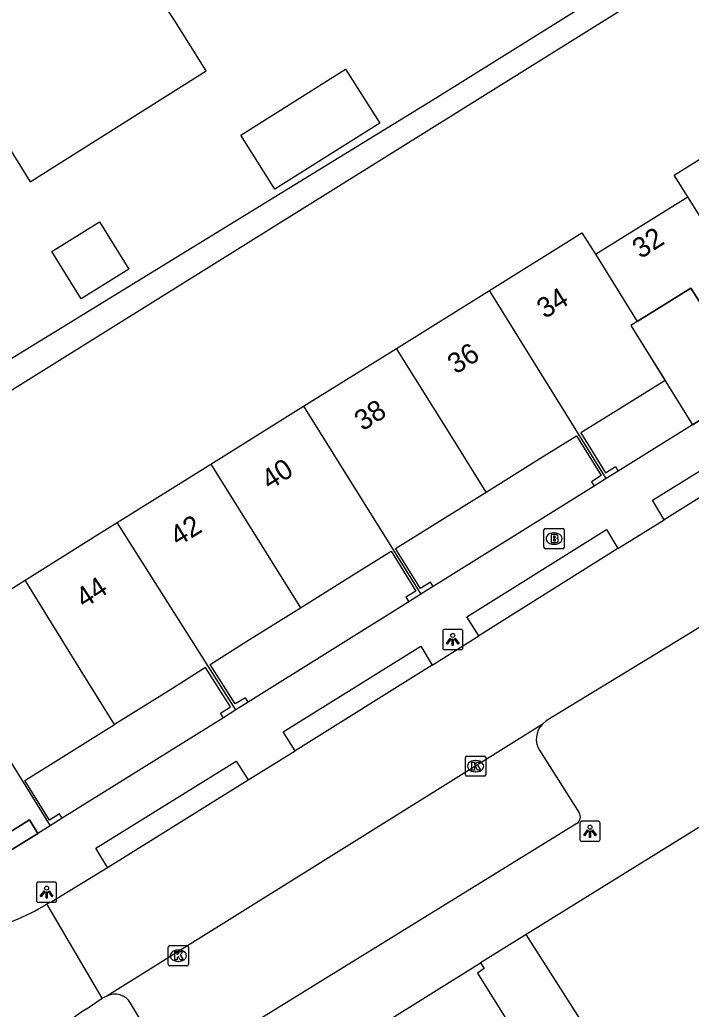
# Model space of a CAD drawing. Extents: x 159353 to 160616, y 385893 to 387321.
# Drawn here: x 159765.06 to 159798.26, y 386027.3 to 386076.22 of the extents above; entities that cross this region are included whole.
import ezdxf

# ---------------------------------------------------------------- set-up
doc = ezdxf.new("R2010")
doc.units = 0
for name, color, linetype in [('IMGEO_Brandkraan', 7, 'Continuous'), ('IMGEO_Kolk', 7, 'Continuous'), ('IMGEO_Lichtpunt', 7, 'Continuous'), ('IMGEO_Pand', 7, 'Continuous'), ('IMGEO_Pand_nummerreeks', 7, 'Continuous'), ('IMGEO_Pand_overbouw', 7, 'Continuous'), ('IMGEO_Rijbaan_lokaal_open', 7, 'Continuous'), ('IMGEO_Voetpad_open', 7, 'Continuous')]:
    doc.layers.add(name, color=color, linetype=linetype)

msp = doc.modelspace()

# ---------------------------------------------------------------- linework, layer by layer
at = {"layer": 'IMGEO_Brandkraan'}
for p, q in [((159790.983, 386050.143), (159790.983, 386050.995)), ((159791.058, 386051.069), (159791.91, 386051.069)), ((159791.984, 386050.995), (159791.984, 386050.143)), ((159791.471, 386050.849), (159791.496, 386050.849)), ((159791.91, 386050.069), (159791.058, 386050.069)), ((159791.494, 386050.289), (159791.469, 386050.289))]:
    msp.add_line(p, q, dxfattribs=at)
for points in [[(159790.983, 386050.143), (159790.983, 386050.995)], [(159791.058, 386051.069), (159791.91, 386051.069)], [(159791.984, 386050.995), (159791.984, 386050.143)], [(159791.331, 386050.769), (159791.331, 386050.369), (159791.544, 386050.369)], [(159791.562, 386050.769), (159791.331, 386050.769)], [(159791.51, 386050.688), (159791.456, 386050.688), (159791.456, 386050.612)], [(159791.456, 386050.612), (159791.509, 386050.612)], [(159791.518, 386050.536), (159791.456, 386050.536), (159791.456, 386050.455)], [(159791.456, 386050.455), (159791.518, 386050.455)], [(159791.91, 386050.069), (159791.058, 386050.069)]]:
    msp.add_lwpolyline(points, dxfattribs=at)
for centre, radius, start, end in [((159791.06, 386050.993), 0.0765, 91.552, 178.448), ((159791.06, 386050.993), 0.0765, 91.552, 178.448), ((159791.908, 386050.993), 0.0765, 1.552, 88.448), ((159791.908, 386050.993), 0.0765, 1.552, 88.448), ((159791.511, 386050.65), 0.0379, 267.8285, 90.9355), ((159791.519, 386050.495), 0.0404, 269.8759, 90.5077), ((159791.566, 386050.624), 0.145, 59.4692, 91.5367), ((159791.591, 386050.671), 0.0922, 285.5137, 58.1501), ((159791.596, 386050.479), 0.105, 301.3115, 78.989), ((159791.06, 386050.145), 0.0765, 181.552, 268.448), ((159791.06, 386050.145), 0.0765, 181.552, 268.448), ((159791.55, 386050.62), 0.251, 268.6676, 293.5347), ((159791.908, 386050.145), 0.0765, 271.552, 358.448), ((159791.908, 386050.145), 0.0765, 271.552, 358.448)]:
    msp.add_arc(centre, radius, start, end, dxfattribs=at)
for centre, major_axis, ratio, start_param, end_param in [((159791.47, 386050.569), (-0.387, 0.002), 0.722429, 4.712389, 7.853982), ((159791.495, 386050.569), (-0.39, 0.002), 0.717154, 1.570796, 4.712389)]:
    msp.add_ellipse(centre, major_axis=major_axis, ratio=ratio, start_param=start_param, end_param=end_param, dxfattribs=at)
at = {"layer": 'IMGEO_Kolk'}
for p, q in [((159787.1, 386038.892), (159787.1, 386039.744)), ((159787.175, 386039.818), (159788.027, 386039.818)), ((159788.101, 386039.744), (159788.101, 386038.892)), ((159787.588, 386039.598), (159787.613, 386039.598)), ((159788.027, 386038.818), (159787.175, 386038.818)), ((159787.611, 386039.038), (159787.586, 386039.038)), ((159772.478, 386030.447), (159773.33, 386030.447)), ((159772.403, 386029.521), (159772.403, 386030.373)), ((159772.891, 386030.227), (159772.916, 386030.227)), ((159773.404, 386030.373), (159773.404, 386029.521)), ((159773.33, 386029.447), (159772.478, 386029.447)), ((159772.914, 386029.667), (159772.889, 386029.667))]:
    msp.add_line(p, q, dxfattribs=at)
for points in [[(159787.1, 386038.892), (159787.1, 386039.744)], [(159787.175, 386039.818), (159788.027, 386039.818)], [(159788.101, 386039.744), (159788.101, 386038.892)], [(159787.421, 386039.518), (159787.544, 386039.518), (159787.544, 386039.367), (159787.674, 386039.518), (159787.838, 386039.518), (159787.692, 386039.367), (159787.845, 386039.118), (159787.693, 386039.118), (159787.608, 386039.282), (159787.544, 386039.215), (159787.544, 386039.118), (159787.421, 386039.118), (159787.421, 386039.518)], [(159788.027, 386038.818), (159787.175, 386038.818)], [(159772.478, 386030.447), (159773.33, 386030.447)], [(159772.403, 386029.521), (159772.403, 386030.373)], [(159772.724, 386030.147), (159772.847, 386030.147), (159772.847, 386029.996), (159772.977, 386030.147), (159773.141, 386030.147), (159772.995, 386029.996), (159773.148, 386029.747), (159772.996, 386029.747), (159772.911, 386029.911), (159772.847, 386029.844), (159772.847, 386029.747), (159772.724, 386029.747), (159772.724, 386030.147)], [(159773.404, 386030.373), (159773.404, 386029.521)], [(159773.33, 386029.447), (159772.478, 386029.447)]]:
    msp.add_lwpolyline(points, dxfattribs=at)
for centre, start, end in [((159787.177, 386039.742), 91.552, 178.448), ((159787.177, 386039.742), 91.552, 178.448), ((159788.025, 386039.742), 1.552, 88.448), ((159788.025, 386039.742), 1.552, 88.448), ((159787.177, 386038.894), 181.552, 268.448), ((159787.177, 386038.894), 181.552, 268.448), ((159788.025, 386038.894), 271.552, 358.448), ((159788.025, 386038.894), 271.552, 358.448), ((159772.48, 386030.371), 91.552, 178.448), ((159772.48, 386030.371), 91.552, 178.448), ((159773.328, 386030.371), 1.552, 88.448), ((159773.328, 386030.371), 1.552, 88.448), ((159772.48, 386029.523), 181.552, 268.448), ((159772.48, 386029.523), 181.552, 268.448), ((159773.328, 386029.523), 271.552, 358.448), ((159773.328, 386029.523), 271.552, 358.448)]:
    msp.add_arc(centre, 0.0765, start, end, dxfattribs=at)
for centre, major_axis, ratio, start_param, end_param in [((159787.587, 386039.318), (-0.387, 0.002), 0.722429, 4.712389, 7.853982), ((159787.612, 386039.318), (-0.39, 0.002), 0.717154, 1.570796, 4.712389), ((159772.89, 386029.947), (-0.387, 0.002), 0.722429, 4.712389, 7.853982), ((159772.915, 386029.947), (-0.39, 0.002), 0.717154, 1.570796, 4.712389)]:
    msp.add_ellipse(centre, major_axis=major_axis, ratio=ratio, start_param=start_param, end_param=end_param, dxfattribs=at)
at = {"layer": 'IMGEO_Lichtpunt'}
for p, q in [((159786.876, 386046.077), (159786.068, 386046.077)), ((159786.876, 386046.077), (159786.068, 386046.077)), ((159785.974, 386045.982), (159785.974, 386045.175)), ((159785.974, 386045.982), (159785.974, 386045.175)), ((159786.97, 386045.175), (159786.97, 386045.982)), ((159786.97, 386045.175), (159786.97, 386045.982)), ((159786.068, 386045.081), (159786.876, 386045.081)), ((159786.068, 386045.081), (159786.876, 386045.081)), ((159792.763, 386036.503), (159792.763, 386035.696)), ((159792.763, 386036.503), (159792.763, 386035.696)), ((159793.665, 386036.598), (159792.857, 386036.598)), ((159793.665, 386036.598), (159792.857, 386036.598)), ((159793.759, 386035.696), (159793.759, 386036.503)), ((159793.759, 386035.696), (159793.759, 386036.503)), ((159792.857, 386035.602), (159793.665, 386035.602)), ((159792.857, 386035.602), (159793.665, 386035.602)), ((159765.888, 386033.489), (159765.888, 386032.682)), ((159765.888, 386033.489), (159765.888, 386032.682)), ((159766.79, 386033.584), (159765.982, 386033.584)), ((159766.79, 386033.584), (159765.982, 386033.584)), ((159766.884, 386032.682), (159766.884, 386033.489)), ((159766.884, 386032.682), (159766.884, 386033.489)), ((159765.982, 386032.588), (159766.79, 386032.588)), ((159765.982, 386032.588), (159766.79, 386032.588))]:
    msp.add_line(p, q, dxfattribs=at)
for points in [[(159786.348, 386045.646), (159786.387, 386045.618), (159786.199, 386045.356), (159786.161, 386045.383), (159786.348, 386045.646)], [(159786.45, 386045.598), (159786.497, 386045.598), (159786.497, 386045.276), (159786.45, 386045.276), (159786.45, 386045.598)], [(159786.56, 386045.618), (159786.598, 386045.645), (159786.785, 386045.383), (159786.746, 386045.355), (159786.56, 386045.618)], [(159793.137, 386036.167), (159793.176, 386036.139), (159792.988, 386035.877), (159792.95, 386035.904), (159793.137, 386036.167)], [(159793.239, 386036.119), (159793.286, 386036.119), (159793.286, 386035.797), (159793.239, 386035.797), (159793.239, 386036.119)], [(159793.349, 386036.139), (159793.387, 386036.166), (159793.574, 386035.904), (159793.535, 386035.876), (159793.349, 386036.139)], [(159766.262, 386033.153), (159766.301, 386033.125), (159766.113, 386032.863), (159766.075, 386032.89), (159766.262, 386033.153)], [(159766.364, 386033.105), (159766.411, 386033.105), (159766.411, 386032.783), (159766.364, 386032.783), (159766.364, 386033.105)], [(159766.474, 386033.125), (159766.512, 386033.152), (159766.699, 386032.89), (159766.66, 386032.862), (159766.474, 386033.125)]]:
    msp.add_lwpolyline(points, dxfattribs=at)
for centre in [(159786.473, 386045.78), (159793.262, 386036.301), (159766.387, 386033.287)]:
    msp.add_circle(centre, 0.0994, dxfattribs=at)
for centre, start, end in [((159786.068, 386045.982), 90, 180), ((159786.068, 386045.982), 90, 180), ((159786.876, 386045.982), 0, 90), ((159786.876, 386045.982), 0, 90), ((159786.068, 386045.175), 180, 270), ((159786.068, 386045.175), 180, 270), ((159786.876, 386045.175), 270, 0), ((159786.876, 386045.175), 270, 360), ((159792.857, 386036.503), 90, 180), ((159792.857, 386036.503), 90, 180), ((159793.665, 386036.503), 0, 90), ((159793.665, 386036.503), 0, 90), ((159792.857, 386035.696), 180, 270), ((159792.857, 386035.696), 180, 270), ((159793.665, 386035.696), 270, 0), ((159793.665, 386035.696), 270, 360), ((159765.982, 386033.489), 90, 180), ((159765.982, 386033.489), 90, 180), ((159766.79, 386033.489), 0, 90), ((159766.79, 386033.489), 0, 90), ((159765.982, 386032.682), 180, 270), ((159765.982, 386032.682), 180, 270), ((159766.79, 386032.682), 270, 0), ((159766.79, 386032.682), 270, 360)]:
    msp.add_arc(centre, 0.0946, start, end, dxfattribs=at)
at = {"layer": 'IMGEO_Pand'}
for points in [[(159759.732, 386075.374), (159763.073, 386070.078), (159764.019, 386070.675), (159765.576, 386068.207), (159774.279, 386073.697), (159772.722, 386076.165), (159772.322, 386076.799)], [(159782.859, 386071.11), (159777.673, 386067.839), (159775.986, 386070.513), (159781.165, 386073.78), (159782.859, 386071.11)], [(159798.094, 386067.462), (159797.42, 386068.536), (159802.039, 386071.416)], [(159793.523, 386064.622), (159798.094, 386067.462)], [(159803.233, 386059.258), (159798.094, 386067.462)], [(159770.455, 386063.883), (159768.095, 386062.426), (159766.642, 386064.756), (159768.996, 386066.224), (159770.455, 386063.883)], [(159788.287, 386062.841), (159792.859, 386065.692), (159793.523, 386064.622)], [(159793.523, 386064.622), (159795.587, 386061.297)], [(159783.69, 386059.974), (159788.287, 386062.841)], [(159794.062, 386053.536), (159788.287, 386062.841)], [(159795.587, 386061.297), (159798.242, 386062.945), (159800.928, 386058.745), (159802.216, 386059.547), (159802.636, 386058.882)], [(159795.587, 386061.297), (159795.283, 386061.109), (159796.976, 386058.381), (159794.624, 386056.921), (159792.806, 386055.793), (159794.029, 386053.822), (159794.522, 386054.128), (159794.659, 386053.907)], [(159779.096, 386057.11), (159783.69, 386059.974)], [(159788.122, 386052.871), (159786.424, 386055.592), (159783.69, 386059.974)], [(159774.501, 386054.244), (159779.096, 386057.11)], [(159779.096, 386057.11), (159784.896, 386047.82)], [(159788.122, 386052.871), (159790.772, 386054.523), (159792.586, 386055.653), (159793.816, 386053.693), (159793.328, 386053.38), (159793.465, 386053.166)], [(159769.875, 386051.359), (159774.501, 386054.244)], [(159774.501, 386054.244), (159777.242, 386049.857), (159778.937, 386047.144)], [(159794.659, 386053.907), (159794.062, 386053.536)], [(159794.062, 386053.536), (159793.465, 386053.166)], [(159785.498, 386048.195), (159785.368, 386048.413), (159784.88, 386048.104), (159783.647, 386050.082), (159785.467, 386051.216), (159788.122, 386052.871)], [(159765.322, 386048.505), (159768.918, 386050.763), (159769.875, 386051.359)], [(159775.741, 386042.098), (159769.875, 386051.359)], [(159778.937, 386047.144), (159781.595, 386048.804), (159783.419, 386049.942), (159784.649, 386047.972), (159784.157, 386047.665), (159784.295, 386047.444)], [(159760.791, 386045.66), (159765.322, 386048.505)], [(159769.738, 386041.369), (159768.064, 386044.074), (159765.322, 386048.505)], [(159785.498, 386048.195), (159784.896, 386047.82)], [(159784.896, 386047.82), (159784.295, 386047.444)], [(159776.35, 386042.484), (159776.217, 386042.698), (159775.706, 386042.402), (159774.482, 386044.348), (159776.291, 386045.49), (159778.937, 386047.144)], [(159760.791, 386045.66), (159766.564, 386036.364)], [(159775.132, 386041.713), (159774.99, 386041.929), (159775.478, 386042.254), (159774.244, 386044.199), (159772.428, 386043.048), (159769.738, 386041.369)], [(159776.35, 386042.484), (159775.741, 386042.098)], [(159775.741, 386042.098), (159775.132, 386041.713)], [(159767.165, 386036.738), (159767.028, 386036.959), (159766.535, 386036.653), (159765.317, 386038.615), (159767.109, 386039.728), (159769.738, 386041.369)], [(159758.7, 386038.075), (159759.248, 386038.413), (159759.159, 386038.558), (159761.62, 386040.107), (159764.257, 386035.863), (159765.538, 386036.658), (159765.962, 386035.991)], [(159766.564, 386036.364), (159765.962, 386035.991)], [(159767.165, 386036.738), (159766.564, 386036.364)], [(159770.784, 386018.94), (159787.845, 386029.593)], [(159787.845, 386029.593), (159788.029, 386029.306), (159787.689, 386029.088), (159794.008, 386018.98), (159796.689, 386020.663), (159800.515, 386014.52), (159781.076, 386002.383)]]:
    msp.add_lwpolyline(points, dxfattribs=at)
at = {"layer": 'IMGEO_Pand_overbouw'}
for points in [[(159795.587, 386061.297), (159795.283, 386061.109), (159798.331, 386056.198), (159802.636, 386058.882), (159802.216, 386059.547), (159800.928, 386058.745), (159798.242, 386062.945)], [(159758.7, 386038.075), (159761.674, 386033.329), (159764.352, 386034.991), (159765.962, 386035.991), (159765.538, 386036.658), (159764.257, 386035.863), (159761.62, 386040.107), (159759.159, 386038.558), (159759.248, 386038.413)], [(159790.097, 386030.999), (159787.845, 386029.593), (159788.029, 386029.306), (159787.689, 386029.088), (159794.008, 386018.98), (159796.694, 386020.655)]]:
    msp.add_lwpolyline(points, close=True, dxfattribs=at)
at = {"layer": 'IMGEO_Rijbaan_lokaal_open'}
for points in [[(159803.833, 386055.808), (159796.924, 386051.501)], [(159794.635, 386050.078), (159796.924, 386051.501)], [(159794.635, 386050.078), (159787.755, 386045.761)], [(159802.59, 386048.648), (159798.338, 386045.971), (159796.184, 386044.657), (159791.097, 386041.553), (159790.897, 386041.373)], [(159785.455, 386044.311), (159787.755, 386045.761)], [(159785.455, 386044.311), (159778.687, 386040.071)], [(159790.897, 386041.373), (159769.372, 386027.952)], [(159776.353, 386038.645), (159778.687, 386040.071)], [(159769.407, 386034.309), (159776.353, 386038.645)], [(159766.391, 386032.505), (159766.65, 386032.618), (159769.407, 386034.309)], [(159769.13, 386027.84), (159766.391, 386032.505)], [(159769.372, 386027.952), (159769.13, 386027.84)], [(159768.344, 386027.301), (159769.13, 386027.84)]]:
    msp.add_lwpolyline(points, dxfattribs=at)
for centre, radius, start, end in [((159761.802, 386039.568), 8.423, 277.8085, 303.0153), ((159771.409, 386022.176), 5.972, 120.8816, 144.7548)]:
    msp.add_arc(centre, radius, start, end, dxfattribs=at)
at = {"layer": 'IMGEO_Voetpad_open'}
for points in [[(159751.412, 386049.66), (159862.072, 386118.665)], [(159749.045, 386049.918), (159785.705, 386072.384), (159811.147, 386088.283)], [(159802.636, 386058.882), (159798.331, 386056.198), (159794.659, 386053.907)], [(159796.924, 386051.501), (159796.35, 386052.469), (159803.248, 386056.736), (159803.833, 386055.808)], [(159793.465, 386053.166), (159785.498, 386048.195)], [(159787.755, 386045.761), (159787.173, 386046.697), (159794.077, 386051.016), (159794.635, 386050.078)], [(159784.295, 386047.444), (159776.35, 386042.484)], [(159778.687, 386040.071), (159778.082, 386041.011), (159784.888, 386045.245), (159785.455, 386044.311)], [(159811.969, 386044.648), (159804.855, 386040.143), (159801.54, 386038.089), (159790.097, 386030.999), (159787.845, 386029.593)], [(159775.132, 386041.713), (159767.165, 386036.738)], [(159790.755, 386040.107), (159792.722, 386037.015)], [(159769.407, 386034.309), (159768.82, 386035.27), (159775.76, 386039.558), (159776.353, 386038.645)], [(159792.613, 386036.48), (159772.944, 386024.359)], [(159765.962, 386035.991), (159764.352, 386034.991), (159761.674, 386033.329)], [(159772.454, 386024.404), (159770.54, 386027.605)]]:
    msp.add_lwpolyline(points, dxfattribs=at)
for centre, radius, start, end in [((159791.631, 386040.65), 1.031, 135.4241, 211.7764), ((159792.381, 386036.806), 0.4, 305.436, 31.5325), ((159769.765, 386027.135), 0.907, 31.2274, 115.6803)]:
    msp.add_arc(centre, radius, start, end, dxfattribs=at)

# ---------------------------------------------------------------- texts
at = {"layer": 'IMGEO_Pand_nummerreeks'}
for s, rotation, p in [('32', 33.1316, (159795.769, 386064.372)), ('34', 31.8966, (159791.026, 386061.409)), ('36', 32.2976, (159786.62, 386058.669)), ('38', 32.2976, (159782.016, 386055.862)), ('40', 32.7216, (159777.42, 386052.945)), ('42', 31.6387, (159772.886, 386050.162)), ('44', 33.2717, (159768.249, 386047.097))]:
    msp.add_text(s, height=1, rotation=rotation, dxfattribs=at).set_placement(p)

doc.saveas('drawing.dxf')
